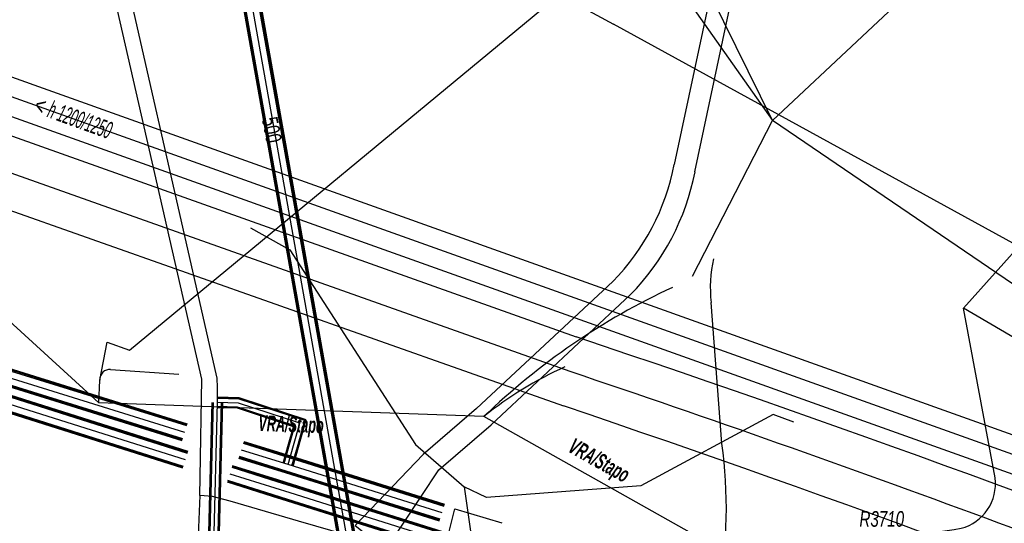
# Model space of a CAD drawing. Header units: metres. Extents: x 2695563 to 2696938, y 1260544 to 1262032.
# Tile 282 of 303: x 2696826 to 2696857, y 1261670 to 1261686. Entities that reach past the tile are written whole.
import ezdxf

# ---------------------------------------------------------------- set-up
doc = ezdxf.new("R2010")
doc.units = ezdxf.units.M
doc.linetypes.add('AUSGEZOGEN', pattern=[0])
for name, color, linetype in [('AW_LK_ Haltung Text', 7, 'AUSGEZOGEN'), ('AW_LK_Haltung', 24, 'AUSGEZOGEN'), ('AW_LK_Normschacht Text', 24, 'AUSGEZOGEN'), ('AW_LK_Trasselinie', 24, 'AUSGEZOGEN'), ('EW_LK_Bauwerk_FL_Linie_Punkt', 1, 'AUSGEZOGEN'), ('EW_LK_Trasseabs', 1, 'AUSGEZOGEN'), ('EW_LK_Trasseabs_Text', 1, 'AUSGEZOGEN'), ('EW_LK_Trasserand', 1, 'AUSGEZOGEN'), ('FM_LK_SW_TRASSEKANTE', 94, 'AUSGEZOGEN'), ('FM_LK_SW_TRASSEKANTE_TEXT', 94, 'AUSGEZOGEN'), ('GA_LK_Leitung', 32, 'AUSGEZOGEN'), ('WA_LK_Leitung', 171, 'AUSGEZOGEN')]:
    doc.layers.add(name, color=color, linetype=linetype)
doc.styles.add('ARIAL', font='arial.ttf')
doc.styles.add('ARIALNARROW', font='ARIALN.TTF')

# ---------------------------------------------------------------- blocks, each defined once
blk = doc.blocks.new('COMPLEXOBJECT_1541')
at = {"layer": 'AW_LK_Haltung', "color": 24, "linetype": 'AUSGEZOGEN', "transparency": 33554687}
blk.add_lwpolyline([(6842.346, 11675.346), (6811.314, 11686.362), (6792.998, 11692.864), (6781.25, 11697.035), (6744.47, 11710.04)], dxfattribs=at)
blk.add_arc((6693.842, 11233.367), 466.26, 67.93869, 71.42779, dxfattribs=at)
blk = doc.blocks.new('COMPLEXOBJECT_1550')
at = {"layer": 'AW_LK_Haltung', "color": 24, "linetype": 'AUSGEZOGEN', "transparency": 33554687}
blk.add_line((6857.387, 11672.391), (6816.186, 11687.12), dxfattribs=at)
blk = doc.blocks.new('COMPLEXOBJECT_1694')
at = {"layer": 'EW_LK_Trasserand', "color": 1, "linetype": 'AUSGEZOGEN', "transparency": 33554687}
blk.add_line((6849.026, 11697.681), (6845.702, 11682.018), dxfattribs=at)
for points in [[(6846.367, 11681.778), (6849.711, 11697.535), (6849.026, 11697.681)], [(6843.721, 11678.244), (6839.337, 11674.154), (6837.621, 11672.672), (6835.43, 11670.39), (6836.418, 11669.609), (6838.126, 11672.184), (6839.805, 11673.633), (6844.285, 11677.814)]]:
    blk.add_lwpolyline(points, dxfattribs=at)
for centre, radius, start, end in [((6838.438, 11683.424), 7.399, 315.5646, 349.0447), ((6838.742, 11683.254), 7.767, 315.5371, 349.0435)]:
    blk.add_arc(centre, radius, start, end, dxfattribs=at)
blk = doc.blocks.new('COMPLEXOBJECT_2675')
at = {"layer": 'EW_LK_Trasseabs', "color": 1, "linetype": 'AUSGEZOGEN', "transparency": 33554687}
for p, q in [((6856.024, 11671.921), (6855.012, 11677.383)), ((6846.188, 11670.171), (6851.294, 11670))]:
    blk.add_line(p, q, dxfattribs=at)
for centre, radius, start, end in [((6854.565, 11671.725), 1.472, 284.4739, 7.6418), ((6851.248, 11692.776), 22.776, 270.1153, 279.3104)]:
    blk.add_arc(centre, radius, start, end, dxfattribs=at)
blk = doc.blocks.new('COMPLEXOBJECT_2712')
at = {"layer": 'EW_LK_Trasseabs', "color": 1, "linetype": 'AUSGEZOGEN', "transparency": 33554687}
blk.add_line((6847.233, 11673.031), (6846.887, 11677.568), dxfattribs=at)
blk.add_lwpolyline([(6844.629, 11651.594), (6845.519, 11658.482), (6846.458, 11664.451), (6847.137, 11668.246)], dxfattribs=at)
for centre, radius, start, end in [((6851.012, 11678.051), 4.153, 167.0766, 186.6806), ((6832.055, 11670.942), 15.321, 349.8649, 7.8364)]:
    blk.add_arc(centre, radius, start, end, dxfattribs=at)

msp = doc.modelspace()

# ---------------------------------------------------------------- hatches: boundary and pattern name
at = {"layer": 'EW_LK_Trasserand', "lineweight": 18, "transparency": 33554687}
h = msp.add_hatch(dxfattribs=at)
h.set_pattern_fill('MUSTER', color=1, scale=6075, style=0, pattern_type=2)
h.set_pattern_definition([(0, (2708005, 1273150), (6075, 6075), [6075, -6075]), (90, (2708005, 1273150), (-6075, 6075), [6075, -6075])])
h.paths.add_polyline_path([(2696849.996, 1261697.491), (2696846.672, 1261681.828), (2696846.644, 1261681.691), (2696846.614, 1261681.555), (2696846.581, 1261681.42), (2696846.545, 1261681.285), (2696846.507, 1261681.151), (2696846.467, 1261681.017), (2696846.424, 1261680.885), (2696846.378, 1261680.753), (2696846.33, 1261680.622), (2696846.28, 1261680.492), (2696846.227, 1261680.363), (2696846.172, 1261680.235), (2696846.114, 1261680.108), (2696846.054, 1261679.982), (2696845.991, 1261679.857), (2696845.926, 1261679.734), (2696845.859, 1261679.611), (2696845.79, 1261679.49), (2696845.718, 1261679.371), (2696845.644, 1261679.253), (2696845.568, 1261679.136), (2696845.49, 1261679.02), (2696845.409, 1261678.906), (2696845.327, 1261678.794), (2696845.242, 1261678.683), (2696845.155, 1261678.574), (2696845.066, 1261678.467), (2696844.975, 1261678.361), (2696844.882, 1261678.257), (2696844.788, 1261678.155), (2696844.691, 1261678.054), (2696840.307, 1261673.964), (2696838.591, 1261672.482), (2696836.4, 1261670.2), (2696837.388, 1261669.419), (2696839.096, 1261671.994), (2696840.775, 1261673.443), (2696845.255, 1261677.624), (2696845.357, 1261677.73), (2696845.456, 1261677.837), (2696845.554, 1261677.946), (2696845.649, 1261678.057), (2696845.743, 1261678.17), (2696845.834, 1261678.285), (2696845.923, 1261678.401), (2696846.01, 1261678.519), (2696846.094, 1261678.639), (2696846.177, 1261678.76), (2696846.257, 1261678.883), (2696846.335, 1261679.007), (2696846.41, 1261679.133), (2696846.483, 1261679.26), (2696846.553, 1261679.388), (2696846.622, 1261679.518), (2696846.687, 1261679.649), (2696846.75, 1261679.781), (2696846.811, 1261679.914), (2696846.869, 1261680.049), (2696846.925, 1261680.184), (2696846.978, 1261680.321), (2696847.028, 1261680.458), (2696847.076, 1261680.597), (2696847.121, 1261680.736), (2696847.164, 1261680.876), (2696847.204, 1261681.017), (2696847.241, 1261681.159), (2696847.276, 1261681.301), (2696847.308, 1261681.444), (2696847.337, 1261681.588), (2696850.681, 1261697.345)], flags=0)

# ---------------------------------------------------------------- linework, layer by layer
at = {"layer": 'AW_LK_Haltung', "color": 24, "linetype": 'AUSGEZOGEN', "transparency": 33554687}
for p, q in [((2696849.83, 1261683.24), (2696839.99, 1261703.21)), ((2696847.26, 1261678.23), (2696849.83, 1261683.24)), ((2696857.82, 1261677.8), (2696849.83, 1261683.24))]:
    msp.add_line(p, q, dxfattribs=at)
for points in [[(2696856.14, 1261688.62), (2696855.6, 1261688.66), (2696849.83, 1261683.24)], [(2696846.14, 1261687.27), (2696846.43, 1261687.51), (2696846.87, 1261687.45), (2696849.83, 1261683.24)], [(2696833.03, 1261679.78), (2696834.293, 1261679.077), (2696838.343, 1261672.803), (2696839.91, 1261671.44)], [(2696850.518, 1261673.528), (2696849.853, 1261673.776), (2696845.592, 1261671.481), (2696840.628, 1261671.099), (2696839.912, 1261671.442)], [(2696839.91, 1261671.44), (2696840.315, 1261668.593), (2696840.4, 1261668.15)]]:
    msp.add_lwpolyline(points, dxfattribs=at)
at = {"layer": 'AW_LK_Trasselinie', "color": 24, "linetype": 'AUSGEZOGEN', "transparency": 33554687}
for p, q in [((2696782.22, 1261698.11), (2696843.51, 1261676.27)), ((2696782.22, 1261695.58), (2696843.1, 1261674.05)), ((2696817.022, 1261687.615), (2696858.809, 1261672.67)), ((2696816.618, 1261686.485), (2696858.158, 1261671.635))]:
    msp.add_line(p, q, dxfattribs=at)
for centre, radius, start, end in [((2696696.603, 1261236.173), 463.969, 64.45571, 71.54064), ((2696692.18, 1261227.918), 470.968, 64.46989, 71.31004)]:
    msp.add_arc(centre, radius, start, end, dxfattribs=at)
at = {"layer": 'EW_LK_Bauwerk_FL_Linie_Punkt', "color": 1, "linetype": 'AUSGEZOGEN', "transparency": 33554687}
msp.add_line((2696863.888, 1261675.816), (2696844.716, 1261686.338), dxfattribs=at)
at = {"layer": 'EW_LK_Trasseabs', "color": 1, "linetype": 'AUSGEZOGEN', "transparency": 33554687}
for p, q in [((2696855.982, 1261677.193), (2696861.647, 1261683.555)), ((2696828.151, 1261674.15), (2696820.605, 1261681.044)), ((2696828.181, 1261674.879), (2696828.421, 1261676.102)), ((2696828.421, 1261676.102), (2696829.132, 1261675.843)), ((2696828.529, 1261675.224), (2696830.725, 1261675.075)), ((2696828.151, 1261674.15), (2696828.181, 1261674.879)), ((2696840.541, 1261673.704), (2696828.151, 1261674.15)), ((2696847.158, 1261669.981), (2696840.541, 1261673.704))]:
    msp.add_line(p, q, dxfattribs=at)
for points in [[(2696829.132, 1261675.843), (2696842.962, 1261687.301), (2696844.716, 1261686.338)], [(2696880.701, 1261669.567), (2696860.305, 1261674.659), (2696855.982, 1261677.193)]]:
    msp.add_lwpolyline(points, dxfattribs=at)
for centre, radius, start, end in [((2696856.082, 1261657.556), 22.411, 114.9978, 133.9022), ((2696828.504, 1261674.901), 0.324, 85.5905, 183.9135), ((2696848.103, 1261664.327), 12.047, 114.289, 128.8843)]:
    msp.add_arc(centre, radius, start, end, dxfattribs=at)
at = {"layer": 'FM_LK_SW_TRASSEKANTE', "linetype": 'AUSGEZOGEN', "transparency": 33554687}
for p, q in [((2696829.487, 1261708.349), (2696837.106, 1261665.532)), ((2696829.519, 1261708.355), (2696837.138, 1261665.538)), ((2696829.552, 1261708.361), (2696837.171, 1261665.544)), ((2696828.994, 1261708.261), (2696836.613, 1261665.444)), ((2696829.027, 1261708.267), (2696836.646, 1261665.45)), ((2696829.059, 1261708.273), (2696836.678, 1261665.456))]:
    msp.add_line(p, q, dxfattribs=at)
at = {"layer": 'FM_LK_SW_TRASSEKANTE', "color": 255, "transparency": 33554687}
msp.add_line((2696829.273, 1261708.311), (2696836.892, 1261665.494), dxfattribs=at)
at = {"layer": 'GA_LK_Leitung', "linetype": 'AUSGEZOGEN', "transparency": 33554687}
for p, q in [((2696830.985, 1261673.403), (2696818.198, 1261677.383)), ((2696830.994, 1261673.433), (2696818.201, 1261677.415)), ((2696831.004, 1261673.463), (2696818.204, 1261677.447)), ((2696830.836, 1261672.925), (2696818.156, 1261676.873)), ((2696830.846, 1261672.955), (2696818.159, 1261676.905)), ((2696830.855, 1261672.985), (2696818.162, 1261676.937)), ((2696831.791, 1261674.164), (2696831.611, 1261667.324)), ((2696831.81, 1261674.164), (2696831.63, 1261667.324)), ((2696831.829, 1261674.163), (2696831.649, 1261667.323)), ((2696832.091, 1261674.157), (2696831.911, 1261667.317)), ((2696832.11, 1261674.156), (2696831.93, 1261667.316)), ((2696832.129, 1261674.156), (2696831.949, 1261667.316)), ((2696832.666, 1261674.289), (2696831.964, 1261674.31)), ((2696832.663, 1261674.271), (2696831.964, 1261674.291)), ((2696832.669, 1261674.308), (2696831.965, 1261674.329)), ((2696834.781, 1261673.575), (2696832.663, 1261674.271)), ((2696834.804, 1261673.587), (2696832.666, 1261674.289)), ((2696834.827, 1261673.6), (2696832.669, 1261674.308)), ((2696832.611, 1261673.972), (2696831.955, 1261673.991)), ((2696832.617, 1261674.009), (2696831.956, 1261674.029)), ((2696832.614, 1261673.991), (2696831.956, 1261674.01)), ((2696834.413, 1261673.38), (2696832.611, 1261673.972)), ((2696834.436, 1261673.393), (2696832.614, 1261673.991)), ((2696834.459, 1261673.405), (2696832.617, 1261674.009)), ((2696834.54, 1261672.734), (2696834.781, 1261673.575)), ((2696834.558, 1261672.729), (2696834.804, 1261673.587)), ((2696834.576, 1261672.724), (2696834.827, 1261673.6)), ((2696834.252, 1261672.816), (2696834.413, 1261673.38)), ((2696834.27, 1261672.811), (2696834.436, 1261673.393)), ((2696834.288, 1261672.806), (2696834.459, 1261673.405)), ((2696834.314, 1261672.399), (2696832.812, 1261672.867)), ((2696834.324, 1261672.429), (2696832.822, 1261672.897)), ((2696834.305, 1261672.369), (2696832.803, 1261672.837)), ((2696834.078, 1261672.206), (2696834.252, 1261672.816)), ((2696834.096, 1261672.201), (2696834.27, 1261672.811)), ((2696834.114, 1261672.196), (2696834.288, 1261672.806)), ((2696834.366, 1261672.124), (2696834.54, 1261672.734)), ((2696834.384, 1261672.119), (2696834.558, 1261672.729)), ((2696834.402, 1261672.114), (2696834.576, 1261672.724)), ((2696834.156, 1261671.891), (2696832.654, 1261672.359)), ((2696834.166, 1261671.921), (2696832.664, 1261672.389)), ((2696834.175, 1261671.951), (2696832.673, 1261672.419)), ((2696839.265, 1261670.816), (2696834.305, 1261672.369)), ((2696839.275, 1261670.846), (2696834.315, 1261672.399)), ((2696839.284, 1261670.875), (2696834.324, 1261672.428)), ((2696839.116, 1261670.339), (2696834.156, 1261671.892)), ((2696839.125, 1261670.368), (2696834.165, 1261671.921)), ((2696839.135, 1261670.398), (2696834.175, 1261671.951))]:
    msp.add_line(p, q, dxfattribs=at)
at = {"layer": 'GA_LK_Leitung', "color": 255, "linetype": 'AUSGEZOGEN', "transparency": 33554687}
for p, q in [((2696830.92, 1261673.194), (2696818.18, 1261677.16)), ((2696831.96, 1261674.16), (2696831.78, 1261667.32)), ((2696832.64, 1261674.14), (2696831.96, 1261674.16)), ((2696834.62, 1261673.49), (2696832.64, 1261674.14)), ((2696834.414, 1261672.77), (2696834.62, 1261673.49)), ((2696834.24, 1261672.16), (2696832.738, 1261672.628)), ((2696834.24, 1261672.16), (2696834.414, 1261672.77)), ((2696839.2, 1261670.607), (2696834.24, 1261672.16))]:
    msp.add_line(p, q, dxfattribs=at)
at = {"layer": 'GA_LK_Leitung', "color": 32, "linetype": 'AUSGEZOGEN', "transparency": 33554687}
msp.add_lwpolyline([(2696827.62, 1261693.99), (2696827.693, 1261693.671), (2696827.969, 1261692.454), (2696828.255, 1261691.198), (2696831.81, 1261675.555), (2696831.887, 1261675.217), (2696831.95, 1261674.94), (2696831.954, 1261674.64), (2696831.96, 1261674.16)], dxfattribs=at)
at = {"layer": 'WA_LK_Leitung', "linetype": 'AUSGEZOGEN', "transparency": 33554687}
for p, q in [((2696831.008, 1261672.519), (2696818.656, 1261676.429)), ((2696831.017, 1261672.548), (2696818.665, 1261676.458)), ((2696831.027, 1261672.578), (2696818.675, 1261676.488)), ((2696830.876, 1261672.101), (2696818.524, 1261676.011)), ((2696830.857, 1261672.042), (2696818.505, 1261675.952)), ((2696830.867, 1261672.072), (2696818.515, 1261675.982)), ((2696833.892, 1261671.606), (2696832.438, 1261672.066)), ((2696833.901, 1261671.635), (2696832.447, 1261672.095)), ((2696833.911, 1261671.665), (2696832.457, 1261672.125)), ((2696833.741, 1261671.129), (2696832.287, 1261671.589)), ((2696833.751, 1261671.159), (2696832.297, 1261671.619)), ((2696833.76, 1261671.188), (2696832.306, 1261671.648)), ((2696834.369, 1261671.455), (2696833.892, 1261671.606)), ((2696834.378, 1261671.484), (2696833.901, 1261671.635)), ((2696834.388, 1261671.514), (2696833.911, 1261671.665)), ((2696839.407, 1261669.876), (2696834.368, 1261671.455)), ((2696839.417, 1261669.906), (2696834.378, 1261671.485)), ((2696839.426, 1261669.935), (2696834.387, 1261671.514)), ((2696834.218, 1261670.978), (2696833.741, 1261671.129)), ((2696834.228, 1261671.008), (2696833.751, 1261671.159)), ((2696834.237, 1261671.037), (2696833.76, 1261671.188)), ((2696839.258, 1261669.399), (2696834.219, 1261670.978)), ((2696839.267, 1261669.428), (2696834.228, 1261671.007)), ((2696839.277, 1261669.458), (2696834.238, 1261671.037))]:
    msp.add_line(p, q, dxfattribs=at)
at = {"layer": 'WA_LK_Leitung', "color": 255, "linetype": 'AUSGEZOGEN', "transparency": 33554687}
for p, q in [((2696830.942, 1261672.31), (2696818.59, 1261676.22)), ((2696833.826, 1261671.397), (2696832.372, 1261671.857)), ((2696834.303, 1261671.246), (2696833.826, 1261671.397)), ((2696839.342, 1261669.667), (2696834.303, 1261671.246))]:
    msp.add_line(p, q, dxfattribs=at)
at = {"layer": 'WA_LK_Leitung', "color": 7, "linetype": 'AUSGEZOGEN', "transparency": 33554687}
for points in [[(2696831.4, 1261671.16), (2696831.411, 1261671.76), (2696831.47, 1261674.91), (2696826.81, 1261695.3)], [(2696831.4, 1261671.16), (2696831.319, 1261669.108), (2696831.293, 1261668.449), (2696831.2, 1261666.09)], [(2696837.972, 1261669.359), (2696837.77, 1261669.417), (2696834.575, 1261670.339), (2696834.389, 1261670.392), (2696832.379, 1261670.986), (2696831.809, 1261671.136), (2696831.4, 1261671.16)], [(2696839.342, 1261669.667), (2696839.512, 1261670.347), (2696839.609, 1261670.735), (2696841.124, 1261670.287)]]:
    msp.add_lwpolyline(points, dxfattribs=at)

# ---------------------------------------------------------------- block references
at = {"layer": 'AW_LK_Haltung', "color": 24, "linetype": 'AUSGEZOGEN', "lineweight": -3, "transparency": 33554687}
for name in ['COMPLEXOBJECT_1541', 'COMPLEXOBJECT_1550']:
    msp.add_blockref(name, (2690000.97, 1249999.81), dxfattribs=at)
at = {"layer": 'EW_LK_Trasseabs', "color": 1, "linetype": 'AUSGEZOGEN', "lineweight": -3, "transparency": 33554687}
for name in ['COMPLEXOBJECT_2712', 'COMPLEXOBJECT_2675']:
    msp.add_blockref(name, (2690000.97, 1249999.81), dxfattribs=at)
at = {"layer": 'EW_LK_Trasserand', "color": 1, "linetype": 'AUSGEZOGEN', "lineweight": -3, "transparency": 33554687}
msp.add_blockref('COMPLEXOBJECT_1694', (2690000.97, 1249999.81), dxfattribs=at)

# ---------------------------------------------------------------- texts
at = {"layer": 'AW_LK_ Haltung Text', "color": 24, "transparency": 33554687, "insert": (2696827.328, 1261683.337), "char_height": 0.55705, "width": 3.70845, "attachment_point": 5, "rotation": 340.0938, "style": 'ARIAL'}
msp.add_mtext('\\A1;{\\fArial|i1|b0;\\H0.557054;\\W0.700000;\\C24;< \\W0.490000;h 1200/1250}\\P', dxfattribs=at)
at = {"layer": 'AW_LK_Normschacht Text', "color": 24, "transparency": 33554687, "insert": (2696852.63, 1261670.664), "char_height": 0.50641, "width": 2.78929, "attachment_point": 1, "line_spacing_factor": 1.024096, "style": 'ARIAL'}
msp.add_mtext('\\A1;{\\fArial|i1|b0;\\H0.506413;\\W0.689045;\\C24;R3710}\\P{\\fArial|i1|b0;\\H0.505000;\\W0.689045;\\C24;E1 \\W0.482331;= 436.31}\\P{\\fArial|i1|b0;\\H0.505000;\\W0.689045;\\C24;A1 \\W0.482331;= 436.31}\\P', dxfattribs=at)
at = {"layer": 'EW_LK_Trasseabs_Text', "color": 1, "transparency": 33554687, "char_height": 0.5075, "width": 2.29337, "style": 'ARIALNARROW'}
for insert, attachment_point, rotation in [((2696834.347, 1261673.715), 2, 357.939), ((2696844.059, 1261671.945), 8, 330.6384)]:
    msp.add_mtext('\\A1;{\\fArial Narrow|i1|b1;\\H0.507500;\\W0.700000;\\C1;VRA/Stapo}\\P', dxfattribs=dict(at, insert=insert, attachment_point=attachment_point, rotation=rotation))
at = {"layer": 'FM_LK_SW_TRASSEKANTE_TEXT', "color": 94, "transparency": 33554687, "insert": (2696833.705, 1261683.007), "char_height": 0.50638, "width": 1.28184, "attachment_point": 5, "rotation": 281.0367, "style": 'ARIAL'}
msp.add_mtext('\\W0.70; 500 ', dxfattribs=at)

doc.saveas('drawing.dxf')
